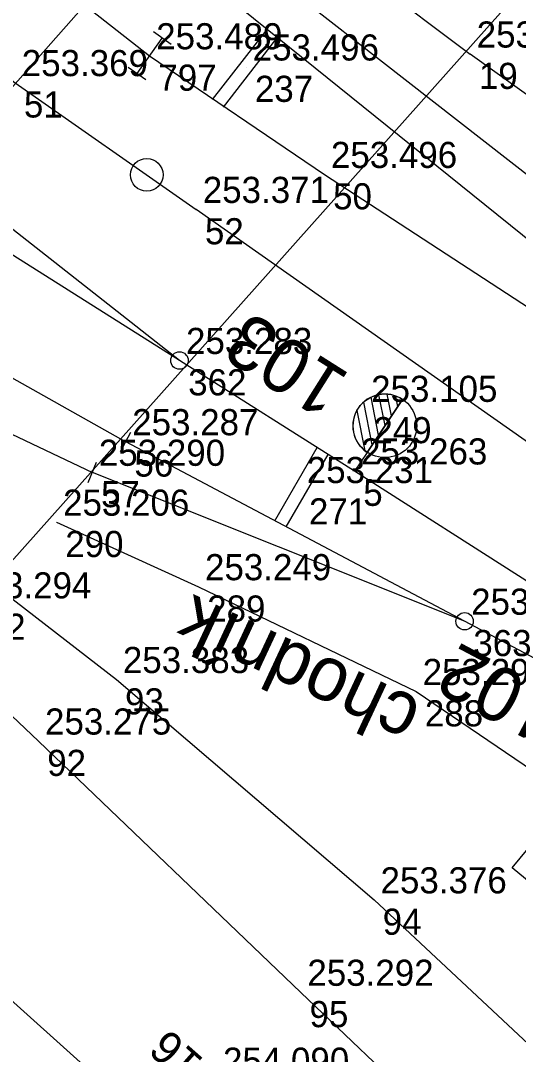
# Model space of a CAD drawing. Extents: x -496688 to -495455, y -1089309 to -1088026.
# Drawn here: x -496068.47 to -496045.6, y -1088607.59 to -1088560.11 of the extents above; entities that cross this region are included whole.
import ezdxf

# ---------------------------------------------------------------- set-up
doc = ezdxf.new("R2010")
doc.units = 0
for name, color, linetype in [('Vrstva 1', 7, 'Continuous'), ('Vrstva 17', 7, 'Continuous'), ('Vrstva 2', 7, 'Continuous'), ('Vrstva 23', 7, 'Continuous'), ('Vrstva 25', 7, 'Continuous'), ('Vrstva 3', 7, 'Continuous'), ('Vrstva 36', 7, 'Continuous'), ('Vrstva 51', 7, 'Continuous'), ('Vrstva 6', 7, 'Continuous'), ('Vrstva 60', 7, 'Continuous'), ('Vrstva 61', 7, 'Continuous'), ('Vrstva 7', 7, 'Continuous')]:
    doc.layers.add(name, color=color, linetype=linetype)

msp = doc.modelspace()

# ---------------------------------------------------------------- linework, layer by layer
at = {"layer": 'Vrstva 1'}
for points in [[(-496095.727, -1088521.63), (-496073.015, -1088541.587), (-496056.793, -1088554.899), (-496047.813, -1088561.646)], [(-496099.2, -1088524.988), (-496075.735, -1088545.523), (-496039.269, -1088574.892)], [(-496098.321, -1088532.14), (-496080.46, -1088547.69), (-496062.539, -1088561.727), (-496054.511, -1088567.177), (-496041.612, -1088575.586)], [(-496101.697, -1088535.642), (-496084.198, -1088551.022), (-496068.717, -1088562.959), (-496060.399, -1088568.783)], [(-496120.36, -1088541.773), (-496107.252, -1088552.116), (-496095.758, -1088560.128), (-496088.307, -1088565.016), (-496076.368, -1088572.308), (-496063.641, -1088579.453)], [(-495990.206, -1088602.384), (-496003.779, -1088592.817), (-496012.278, -1088586.834), (-496025.85, -1088577.242), (-496039.444, -1088567.637), (-496047.813, -1088561.646)], [(-496061.169, -1088575.721), (-496076.075, -1088564.025)], [(-496006.199, -1088611.844), (-496020.907, -1088602.019), (-496035.815, -1088592.055), (-496044.874, -1088586.073), (-496053.125, -1088580.797), (-496061.169, -1088575.721), (-496076.529, -1088566.028)], [(-496092.861, -1088566.414), (-496089.968, -1088568.076), (-496077.902, -1088574.814), (-496065.173, -1088580.858)], [(-495903.705, -1088678.98), (-495917.323, -1088669.371), (-495925.246, -1088663.805), (-495938.946, -1088654.176), (-495952.525, -1088644.634), (-495954.862, -1088642.985), (-495958.022, -1088640.767), (-495972.56, -1088630.52), (-495979.681, -1088625.505), (-495986.807, -1088620.489), (-496002.959, -1088609.142), (-496027.436, -1088591.913), (-496060.399, -1088568.783)], [(-496084.463, -1088574.911), (-496077.737, -1088579.829), (-496076.765, -1088580.551), (-496064.07, -1088590.377), (-496052.231, -1088600.497)], [(-496085.454, -1088576.574), (-496079.673, -1088581.848), (-496078.743, -1088582.69), (-496067.647, -1088593.203), (-496055.593, -1088604.743)], [(-495986.807, -1088620.489), (-496002.996, -1088611.501), (-496004.514, -1088610.662), (-496020.907, -1088602.019), (-496037.47, -1088593.294), (-496040.369, -1088591.776), (-496048.068, -1088587.699), (-496063.641, -1088579.453)], [(-496048.068, -1088587.699), (-496065.173, -1088580.858)], [(-496052.231, -1088600.497), (-496040.398, -1088611.545)], [(-496044.162, -1088615.65), (-496055.593, -1088604.743)]]:
    msp.add_lwpolyline(points, dxfattribs=at)
at = {"layer": 'Vrstva 17'}
msp.add_lwpolyline([(-496008.397, -1088665.951), (-496014.409, -1088657.761), (-496023.067, -1088646.276), (-496027.294, -1088642.439), (-496042.866, -1088628.504), (-496063.314, -1088610.129), (-496090.785, -1088585.443), (-496123.862, -1088555.707), (-496127.206, -1088552.748), (-496136.794, -1088544.006), (-496152.301, -1088530.524)], dxfattribs=at)
at = {"layer": 'Vrstva 2'}
for p, q in [((-496051.724, -1088578.709), (-496052.005, -1088577.291)), ((-496051.43, -1088578.268), (-496051.627, -1088577.271)), ((-496052.314, -1088579.591), (-496052.702, -1088577.631)), ((-496050.922, -1088577.511), (-496052.551, -1088579.944)), ((-496052.55, -1088579.943), (-496050.922, -1088577.511)), ((-496052.019, -1088579.15), (-496052.365, -1088577.407)), ((-496051.135, -1088577.826), (-496051.227, -1088577.359)), ((-496052.64, -1088579.875), (-496053.009, -1088578.012)), ((-496063.875, -1088579.895), (-496063.407, -1088579.011)), ((-496052.551, -1088579.944), (-496053.125, -1088580.797)), ((-496052.551, -1088579.944), (-496052.55, -1088579.943)), ((-496065.359, -1088581.322), (-496064.987, -1088580.394))]:
    msp.add_line(p, q, dxfattribs=at)
for points in [[(-496061.169, -1088575.721), (-496076.075, -1088564.025)], [(-496053.125, -1088580.797), (-496061.169, -1088575.721), (-496076.529, -1088566.028)], [(-496040.369, -1088591.776), (-496048.068, -1088587.699), (-496063.641, -1088579.453)], [(-496048.068, -1088587.699), (-496065.173, -1088580.858)]]:
    msp.add_lwpolyline(points, dxfattribs=at)
for centre, radius in [((-496061.169, -1088575.721), 0.4), ((-496051.733, -1088578.72), 1.462), ((-496048.068, -1088587.699), 0.4)]:
    msp.add_circle(centre, radius, dxfattribs=at)
msp.add_arc((-496051.736, -1088578.727), 1.464, 56.2228, 236.1837, dxfattribs=at)
at = {"layer": 'Vrstva 23'}
msp.add_lwpolyline([(-496041.881, -1088602.309), (-496045.876, -1088599.025), (-496044.777, -1088597.689), (-496043.666, -1088598.584), (-496042.779, -1088597.501), (-496039.885, -1088599.872), (-496041.881, -1088602.309)], dxfattribs=at)
at = {"layer": 'Vrstva 3'}
for p, q in [((-496061.553, -1088561.199), (-496062.37, -1088560.622)), ((-496063.116, -1088562.543), (-496061.962, -1088560.911)), ((-496062.708, -1088562.832), (-496063.525, -1088562.255))]:
    msp.add_line(p, q, dxfattribs=at)
at = {"layer": 'Vrstva 36'}
msp.add_lwpolyline([(-495982.001, -1088613.178), (-495986.312, -1088609.628), (-495992.007, -1088605.254), (-495994.985, -1088602.919), (-496012.279, -1088590.201), (-496017.631, -1088586.544), (-496026.239, -1088581.024), (-496029.453, -1088578.634), (-496040.554, -1088570.808), (-496043.73, -1088568.341), (-496063.489, -1088552.926), (-496089.159, -1088531.511), (-496093.567, -1088527.59), (-496121.596, -1088502.694)], dxfattribs=at)
at = {"layer": 'Vrstva 51'}
msp.add_lwpolyline([(-496066.817, -1088583.148), (-496060.296, -1088586.113), (-496050.295, -1088590.926), (-496043.272, -1088595.691)], dxfattribs=at)
at = {"layer": 'Vrstva 6'}
for p, q in [((-496096.377, -1088615.76), (-496041.296, -1088554.006)), ((-496107.06, -1088606.347), (-496064.163, -1088557.861))]:
    msp.add_line(p, q, dxfattribs=at)
at = {"layer": 'Vrstva 60'}
for p, q in [((-496062.539, -1088561.727), (-496062.539, -1088561.727)), ((-496062.539, -1088561.727), (-496062.539, -1088561.727)), ((-496047.813, -1088561.646), (-496047.813, -1088561.646)), ((-496047.813, -1088561.646), (-496047.813, -1088561.646)), ((-496058.105, -1088562.241), (-496058.105, -1088562.241)), ((-496058.105, -1088562.241), (-496058.105, -1088562.241)), ((-496054.511, -1088567.177), (-496054.511, -1088567.177)), ((-496054.511, -1088567.177), (-496054.511, -1088567.177)), ((-496060.399, -1088568.783), (-496060.399, -1088568.783)), ((-496060.399, -1088568.783), (-496060.399, -1088568.783)), ((-496061.169, -1088575.721), (-496061.169, -1088575.721)), ((-496061.169, -1088575.721), (-496061.169, -1088575.721)), ((-496052.661, -1088577.92), (-496052.661, -1088577.92)), ((-496052.661, -1088577.92), (-496052.661, -1088577.92)), ((-496063.641, -1088579.453), (-496063.641, -1088579.453)), ((-496063.641, -1088579.453), (-496063.641, -1088579.453)), ((-496065.173, -1088580.858), (-496065.173, -1088580.858)), ((-496065.173, -1088580.858), (-496065.173, -1088580.858)), ((-496053.125, -1088580.797), (-496053.125, -1088580.797)), ((-496053.125, -1088580.797), (-496053.125, -1088580.797)), ((-496055.62, -1088581.651), (-496055.62, -1088581.651)), ((-496055.62, -1088581.651), (-496055.62, -1088581.651)), ((-496066.817, -1088583.148), (-496066.817, -1088583.148)), ((-496066.817, -1088583.148), (-496066.817, -1088583.148)), ((-496060.296, -1088586.113), (-496060.296, -1088586.113)), ((-496060.296, -1088586.113), (-496060.296, -1088586.113)), ((-496048.068, -1088587.699), (-496048.068, -1088587.699)), ((-496048.068, -1088587.699), (-496048.068, -1088587.699)), ((-496064.07, -1088590.377), (-496064.07, -1088590.377)), ((-496064.07, -1088590.377), (-496064.07, -1088590.377)), ((-496050.295, -1088590.926), (-496050.295, -1088590.926)), ((-496050.295, -1088590.926), (-496050.295, -1088590.926)), ((-496067.647, -1088593.203), (-496067.647, -1088593.203)), ((-496067.647, -1088593.203), (-496067.647, -1088593.203)), ((-496045.876, -1088599.025), (-496045.876, -1088599.025)), ((-496045.876, -1088599.025), (-496045.876, -1088599.025)), ((-496052.231, -1088600.497), (-496052.231, -1088600.497)), ((-496052.231, -1088600.497), (-496052.231, -1088600.497)), ((-496055.593, -1088604.743), (-496055.593, -1088604.743)), ((-496055.593, -1088604.743), (-496055.593, -1088604.743))]:
    msp.add_line(p, q, dxfattribs=at)
at = {"layer": 'Vrstva 7'}
for p, q in [((-496059.651, -1088563.739), (-496057.206, -1088560.596)), ((-496059.154, -1088564.079), (-496056.736, -1088560.971)), ((-496056.794, -1088583.079), (-496054.844, -1088579.712)), ((-496056.263, -1088583.36), (-496054.336, -1088580.033))]:
    msp.add_line(p, q, dxfattribs=at)
msp.add_circle((-496062.674, -1088567.19), 0.75, dxfattribs=at)

# ---------------------------------------------------------------- texts
at = {"layer": 'Vrstva 2'}
for s, rotation, p in [('103', 147.7469, (-496053.258, -1088576.393)), ('102', 152.0966, (-496043.438, -1088591.242))]:
    msp.add_text(s, height=2.5, rotation=rotation, dxfattribs=at).set_placement(p)
at = {"layer": 'Vrstva 25'}
msp.add_text('16', height=1.5, rotation=138.5175, dxfattribs=at).set_placement((-496060.003, -1088607.847))
at = {"layer": 'Vrstva 51'}
msp.add_text('chodník', height=2.5, rotation=155.0357, dxfattribs=at).set_placement((-496049.924, -1088591.386))
at = {"layer": 'Vrstva 60'}
for s, p in [('797', (-496062.139, -1088563.327)), ('797', (-496062.139, -1088563.327)), ('19', (-496047.413, -1088563.246)), ('19', (-496047.413, -1088563.246)), ('237', (-496057.705, -1088563.841)), ('237', (-496057.705, -1088563.841)), ('51', (-496068.317, -1088564.559)), ('51', (-496068.317, -1088564.559)), ('50', (-496054.111, -1088568.777)), ('50', (-496054.111, -1088568.777)), ('52', (-496059.999, -1088570.383)), ('52', (-496059.999, -1088570.383)), ('362', (-496060.769, -1088577.321)), ('362', (-496060.769, -1088577.321)), ('249', (-496052.261, -1088579.52)), ('249', (-496052.261, -1088579.52)), ('56', (-496063.241, -1088581.053)), ('56', (-496063.241, -1088581.053)), ('57', (-496064.773, -1088582.458)), ('57', (-496064.773, -1088582.458)), ('5', (-496052.725, -1088582.397)), ('5', (-496052.725, -1088582.397)), ('271', (-496055.22, -1088583.251)), ('271', (-496055.22, -1088583.251)), ('290', (-496066.417, -1088584.748)), ('290', (-496066.417, -1088584.748)), ('289', (-496059.896, -1088587.713)), ('289', (-496059.896, -1088587.713)), ('272', (-496070.918, -1088588.549)), ('272', (-496070.918, -1088588.549)), ('363', (-496047.668, -1088589.299)), ('363', (-496047.668, -1088589.299)), ('93', (-496063.67, -1088591.977)), ('93', (-496063.67, -1088591.977)), ('288', (-496049.895, -1088592.526)), ('288', (-496049.895, -1088592.526)), ('92', (-496067.247, -1088594.803)), ('92', (-496067.247, -1088594.803)), ('94', (-496051.831, -1088602.097)), ('94', (-496051.831, -1088602.097)), ('95', (-496055.193, -1088606.343)), ('95', (-496055.193, -1088606.343))]:
    msp.add_text(s, height=1.2, dxfattribs=at).set_placement(p)
at = {"layer": 'Vrstva 61'}
for s, p in [('253.489', (-496062.239, -1088561.427)), ('253.489', (-496062.239, -1088561.427)), ('253.474', (-496047.513, -1088561.346)), ('253.474', (-496047.513, -1088561.346)), ('253.496', (-496057.805, -1088561.941)), ('253.496', (-496057.805, -1088561.941)), ('253.369', (-496068.417, -1088562.659)), ('253.369', (-496068.417, -1088562.659)), ('253.496', (-496054.211, -1088566.877)), ('253.496', (-496054.211, -1088566.877)), ('253.371', (-496060.099, -1088568.483)), ('253.371', (-496060.099, -1088568.483)), ('253.283', (-496060.869, -1088575.421)), ('253.283', (-496060.869, -1088575.421)), ('253.105', (-496052.361, -1088577.62)), ('253.105', (-496052.361, -1088577.62)), ('253.287', (-496063.341, -1088579.153)), ('253.287', (-496063.341, -1088579.153)), ('253.290', (-496064.873, -1088580.558)), ('253.290', (-496064.873, -1088580.558)), ('253.263', (-496052.825, -1088580.497)), ('253.263', (-496052.825, -1088580.497)), ('253.231', (-496055.32, -1088581.351)), ('253.231', (-496055.32, -1088581.351)), ('253.206', (-496066.517, -1088582.848)), ('253.206', (-496066.517, -1088582.848)), ('253.249', (-496059.996, -1088585.813)), ('253.249', (-496059.996, -1088585.813)), ('253.294', (-496071.018, -1088586.649)), ('253.294', (-496071.018, -1088586.649)), ('253.264', (-496047.768, -1088587.399)), ('253.264', (-496047.768, -1088587.399)), ('253.383', (-496063.77, -1088590.077)), ('253.383', (-496063.77, -1088590.077)), ('253.290', (-496049.995, -1088590.626)), ('253.290', (-496049.995, -1088590.626)), ('253.275', (-496067.347, -1088592.903)), ('253.275', (-496067.347, -1088592.903)), ('253.376', (-496051.931, -1088600.197)), ('253.376', (-496051.931, -1088600.197)), ('253.292', (-496055.293, -1088604.443)), ('253.292', (-496055.293, -1088604.443)), ('254.090', (-496059.169, -1088608.482)), ('254.090', (-496059.169, -1088608.482))]:
    msp.add_text(s, height=1.2, dxfattribs=at).set_placement(p)

doc.saveas('drawing.dxf')
